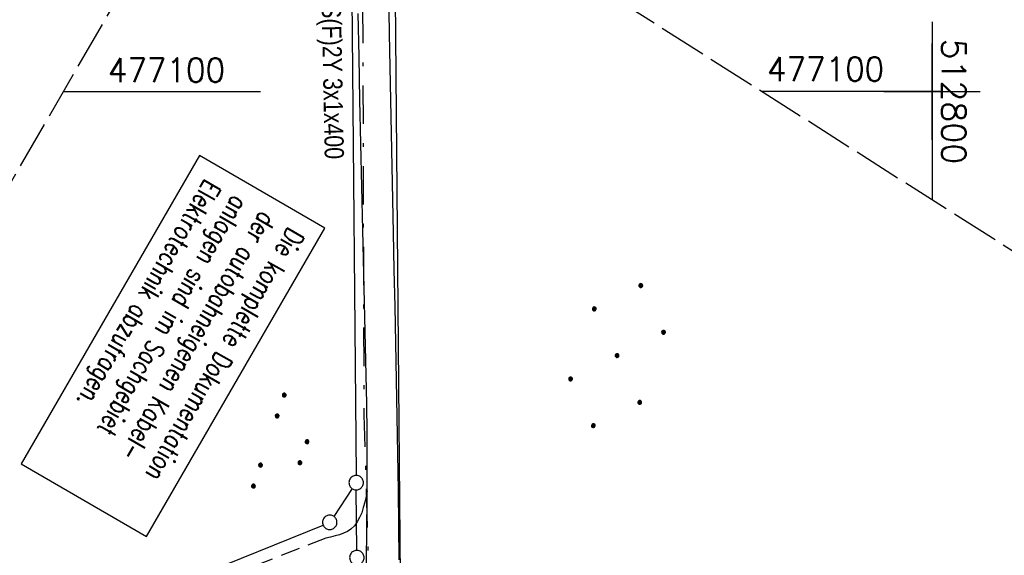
# Model space of a CAD drawing. Extents: x 510526 to 513920, y 467229 to 478797.
# Tile 425 of 467: x 512705 to 512808, y 477052 to 477107. Entities that reach past the tile are written whole.
import ezdxf
from ezdxf.enums import TextEntityAlignment as Align

# ---------------------------------------------------------------- set-up
doc = ezdxf.new("R2010")
doc.units = 0
doc.header["$LTSCALE"] = 10
doc.header["$MEASUREMENT"] = 0
for name, pattern in [('AUSGEZOGEN', [0]), ('LT00', [0]), ('LT08', [0.42, 0.2, -0.1, 0.02, -0.1]), ('LT11', [0.3, 0.2, -0.1]), ('LT14', [0.6, 0.5, -0.1])]:
    doc.linetypes.add(name, pattern=pattern)
doc.layers.get('0').update_dxf_attribs({"linetype": 'LT00'})
doc.layers.add('-BLATT_87-RAND', color=7, linetype='LT14', plot=False)
doc.layers.add('-BLATT_88-RAND', color=7, linetype='LT14', plot=False)
for name, color, linetype in [('BAB-KABEL_TEXT_KASTEN', 224, 'Continuous'), ('DFK_GZPKT', 250, 'LT00'), ('DFK_KATASTER', 250, 'LT00'), ('DFK_NUTZUNG', 250, 'LT00'), ('STROM_TEXT', 80, 'Continuous'), ('STROM_UNTER', 80, 'LT08'), ('V87_RASTER', 250, 'LT00'), ('V88_AFBR_BAB', 250, 'LT00'), ('V88_EINFAHRT', 250, 'LT00'), ('V88_FELDWEG', 250, 'LT11'), ('V88_RASTER', 250, 'LT00')]:
    doc.layers.add(name, color=color, linetype=linetype)
doc.styles.add('ROMANS', font='romans.shx', dxfattribs={"width": 0.8})
doc.styles.get("Standard").update_dxf_attribs({"font": 'romans.shx'})
doc.styles.add('Versorgungsltg', font='ARIAL.TTF', dxfattribs={"width": 0.8, "height": 2})

# ---------------------------------------------------------------- blocks, each defined once
blk = doc.blocks.new('SYMB7010')
at = {"color": 0, "linetype": 'ByBlock'}
for points in [[(-0.031408, 0.499213), (-0.093728, 0.49134), (-0.15457, 0.475719), (-0.212975, 0.452595), (-0.268021, 0.422333), (-0.31884, 0.385411), (-0.36463, 0.342411), (-0.40467, 0.29401), (-0.438329, 0.240973), (-0.465074, 0.184136), (-0.484486, 0.124395), (-0.496256, 0.062692), (-0.5002, 0)], [(-0.5002, 0), (-0.496256, -0.062692), (-0.484486, -0.124395), (-0.465075, -0.184136), (-0.438329, -0.240973), (-0.404671, -0.29401), (-0.36463, -0.342411), (-0.31884, -0.385411), (-0.268021, -0.422333), (-0.212975, -0.452595), (-0.154571, -0.475719), (-0.093728, -0.49134), (-0.031408, -0.499213), (0.031408, -0.499213)], [(0.5002, 0), (0.496256, 0.062692), (0.484485, 0.124395), (0.465074, 0.184136), (0.438329, 0.240973), (0.40467, 0.29401), (0.36463, 0.342411), (0.31884, 0.385411), (0.268021, 0.422333), (0.212975, 0.452595), (0.15457, 0.475719), (0.093728, 0.49134), (0.031408, 0.499213), (-0.031408, 0.499213)], [(0.031408, -0.499213), (0.093728, -0.491341), (0.15457, -0.475719), (0.212975, -0.452595), (0.268021, -0.422333), (0.31884, -0.385411), (0.36463, -0.342411), (0.404671, -0.294011), (0.438329, -0.240974), (0.465075, -0.184136), (0.484486, -0.124395), (0.496256, -0.062692), (0.500201, 0)]]:
    blk.add_lwpolyline(points, dxfattribs=at)
blk = doc.blocks.new('SYMB7111')
at = {"color": 0, "linetype": 'ByBlock'}
for p, q in [((-0.125, 0.172895), (-0.125, 0.207105)), ((-0.12, 0.209164), (-0.12, 0.170836)), ((-0.115, 0.170204), (-0.115, 0.209796)), ((-0.11, 0.209164), (-0.11, 0.170836)), ((-0.105, 0.172895), (-0.105, 0.207105)), ((0.105, 0.172895), (0.105, 0.207105)), ((0.11, 0.209164), (0.11, 0.170836)), ((0.115, 0.170204), (0.115, 0.209796)), ((0.12, 0.209164), (0.12, 0.170836)), ((0.125, 0.172895), (0.125, 0.207105)), ((-0.13, 0.202919), (-0.13, 0.177081)), ((-0.1, 0.202919), (-0.1, 0.177081)), ((-0.095, 0.189874), (-0.095, 0.190146)), ((0.1, 0.202919), (0.1, 0.177081)), ((0.13, 0.202919), (0.13, 0.177081)), ((0.135, 0.189874), (0.135, 0.190146)), ((-0.515, -0.177081), (-0.515, -0.202919)), ((-0.51, -0.207105), (-0.51, -0.172895)), ((-0.505, -0.170836), (-0.505, -0.209164)), ((-0.5, -0.209796), (-0.5, -0.170204)), ((-0.495, -0.170836), (-0.495, -0.209164)), ((-0.49, -0.207105), (-0.49, -0.172895)), ((-0.485, -0.177081), (-0.485, -0.202919)), ((-0.48, -0.190126), (-0.48, -0.189854)), ((-0.285, -0.177081), (-0.285, -0.202919)), ((-0.28, -0.207105), (-0.28, -0.172895)), ((-0.275, -0.170836), (-0.275, -0.209164)), ((-0.27, -0.209796), (-0.27, -0.170204)), ((-0.265, -0.170836), (-0.265, -0.209164)), ((-0.26, -0.207105), (-0.26, -0.172895)), ((-0.255, -0.177081), (-0.255, -0.202919)), ((-0.25, -0.190126), (-0.25, -0.189854)), ((0.255, -0.177081), (0.255, -0.202919)), ((0.26, -0.207105), (0.26, -0.172895)), ((0.265, -0.170836), (0.265, -0.209164)), ((0.27, -0.209796), (0.27, -0.170204)), ((0.275, -0.170836), (0.275, -0.209164)), ((0.28, -0.207105), (0.28, -0.172895)), ((0.285, -0.177081), (0.285, -0.202919)), ((0.29, -0.190126), (0.29, -0.189854)), ((0.485, -0.177081), (0.485, -0.202919)), ((0.49, -0.207105), (0.49, -0.172895)), ((0.495, -0.170836), (0.495, -0.209164)), ((0.5, -0.209796), (0.5, -0.170204)), ((0.505, -0.170836), (0.505, -0.209164)), ((0.51, -0.207105), (0.51, -0.172895)), ((0.515, -0.177081), (0.515, -0.202919)), ((0.52, -0.190126), (0.52, -0.189854))]:
    blk.add_line(p, q, dxfattribs=at)
for points in [[(-0.095, 0.19), (-0.096981, 0.198678), (-0.10253, 0.205637), (-0.11055, 0.209499), (-0.11945, 0.209499), (-0.12747, 0.205637), (-0.133019, 0.198678), (-0.135, 0.19), (-0.133019, 0.181322), (-0.12747, 0.174363), (-0.11945, 0.170501), (-0.11055, 0.170501), (-0.10253, 0.174363), (-0.096981, 0.181322), (-0.095, 0.19)], [(0.135, 0.19), (0.133019, 0.198678), (0.12747, 0.205637), (0.11945, 0.209499), (0.11055, 0.209499), (0.10253, 0.205637), (0.096981, 0.198678), (0.095, 0.19), (0.096981, 0.181322), (0.10253, 0.174363), (0.11055, 0.170501), (0.11945, 0.170501), (0.12747, 0.174363), (0.133019, 0.181322), (0.135, 0.19)], [(-0.48, -0.19), (-0.481981, -0.181322), (-0.48753, -0.174363), (-0.49555, -0.170501), (-0.50445, -0.170501), (-0.51247, -0.174363), (-0.518019, -0.181322), (-0.52, -0.19), (-0.518019, -0.198678), (-0.51247, -0.205637), (-0.50445, -0.209499), (-0.49555, -0.209499), (-0.48753, -0.205637), (-0.481981, -0.198678), (-0.48, -0.19)], [(-0.25, -0.19), (-0.251981, -0.181322), (-0.25753, -0.174363), (-0.26555, -0.170501), (-0.27445, -0.170501), (-0.28247, -0.174363), (-0.288019, -0.181322), (-0.29, -0.19), (-0.288019, -0.198678), (-0.28247, -0.205637), (-0.27445, -0.209499), (-0.26555, -0.209499), (-0.25753, -0.205637), (-0.251981, -0.198678), (-0.25, -0.19)], [(0.29, -0.19), (0.288019, -0.181322), (0.28247, -0.174363), (0.27445, -0.170501), (0.26555, -0.170501), (0.25753, -0.174363), (0.251981, -0.181322), (0.25, -0.19), (0.251981, -0.198678), (0.25753, -0.205637), (0.26555, -0.209499), (0.27445, -0.209499), (0.28247, -0.205637), (0.288019, -0.198678), (0.29, -0.19)], [(0.52, -0.19), (0.518019, -0.181322), (0.51247, -0.174363), (0.50445, -0.170501), (0.49555, -0.170501), (0.48753, -0.174363), (0.481981, -0.181322), (0.48, -0.19), (0.481981, -0.198678), (0.48753, -0.205637), (0.49555, -0.209499), (0.50445, -0.209499), (0.51247, -0.205637), (0.518019, -0.198678), (0.52, -0.19)]]:
    blk.add_lwpolyline(points, dxfattribs=at)
blk = doc.blocks.new('Ackerland7')
at = {"layer": 'DFK_NUTZUNG', "color": 0, "linetype": 'ByBlock'}
for p, q in [((-4, 3.93), (-4, 3.67)), ((-3.95, 3.63), (-3.95, 3.97)), ((-3.9, 3.99), (-3.9, 3.61)), ((-3.85, 3.6), (-3.85, 4)), ((-3.8, 3.99), (-3.8, 3.61)), ((-3.75, 3.63), (-3.75, 3.97)), ((-3.7, 3.93), (-3.7, 3.67)), ((-3.65, 3.8), (-3.65, 3.8)), ((3.7, 3.93), (3.7, 3.67)), ((3.75, 3.63), (3.75, 3.97)), ((3.8, 3.99), (3.8, 3.61)), ((3.85, 3.6), (3.85, 4)), ((3.9, 3.99), (3.9, 3.61)), ((3.95, 3.63), (3.95, 3.97)), ((4, 3.93), (4, 3.67)), ((4.05, 3.8), (4.05, 3.8)), ((-7.85, 0.13), (-7.85, -0.13)), ((-7.8, -0.17), (-7.8, 0.17)), ((-7.75, 0.19), (-7.75, -0.19)), ((-7.7, -0.2), (-7.7, 0.2)), ((-7.65, 0.19), (-7.65, -0.19)), ((-7.6, -0.17), (-7.6, 0.17)), ((-7.55, 0.13), (-7.55, -0.13)), ((-7.5, 0), (-7.5, 0)), ((-0.15, 0.13), (-0.15, -0.13)), ((-0.1, -0.17), (-0.1, 0.17)), ((-0.05, 0.19), (-0.05, -0.19)), ((0, -0.2), (0, 0.2)), ((0.05, 0.19), (0.05, -0.19)), ((0.1, -0.17), (0.1, 0.17)), ((0.15, 0.13), (0.15, -0.13)), ((0.2, 0), (0.2, 0)), ((7.55, 0.13), (7.55, -0.13)), ((7.6, -0.17), (7.6, 0.17)), ((7.65, 0.19), (7.65, -0.19)), ((7.7, -0.2), (7.7, 0.2)), ((7.75, 0.19), (7.75, -0.19)), ((7.8, -0.17), (7.8, 0.17)), ((7.85, 0.13), (7.85, -0.13)), ((7.9, 0), (7.9, 0)), ((-4, -3.67), (-4, -3.93)), ((-3.95, -3.97), (-3.95, -3.63)), ((-3.9, -3.61), (-3.9, -3.99)), ((-3.85, -4), (-3.85, -3.6)), ((-3.8, -3.61), (-3.8, -3.99)), ((-3.75, -3.97), (-3.75, -3.63)), ((-3.7, -3.67), (-3.7, -3.93)), ((-3.65, -3.8), (-3.65, -3.8)), ((3.7, -3.67), (3.7, -3.93)), ((3.75, -3.97), (3.75, -3.63)), ((3.8, -3.61), (3.8, -3.99)), ((3.85, -4), (3.85, -3.6)), ((3.9, -3.61), (3.9, -3.99)), ((3.95, -3.97), (3.95, -3.63)), ((4, -3.67), (4, -3.93)), ((4.05, -3.8), (4.05, -3.8))]:
    blk.add_line(p, q, dxfattribs=at)
for points in [[(-3.65, 3.8), (-3.67, 3.89), (-3.73, 3.96), (-3.81, 3.99), (-3.89, 3.99), (-3.97, 3.96), (-4.03, 3.89), (-4.05, 3.8), (-4.03, 3.71), (-3.97, 3.64), (-3.89, 3.6), (-3.81, 3.6), (-3.73, 3.64), (-3.67, 3.71), (-3.65, 3.8)], [(4.05, 3.8), (4.03, 3.89), (3.97, 3.96), (3.89, 3.99), (3.81, 3.99), (3.73, 3.96), (3.67, 3.89), (3.65, 3.8), (3.67, 3.71), (3.73, 3.64), (3.81, 3.61), (3.89, 3.61), (3.97, 3.64), (4.03, 3.71), (4.05, 3.8)], [(-7.5, 0), (-7.52, 0.09), (-7.58, 0.16), (-7.66, 0.19), (-7.74, 0.19), (-7.82, 0.16), (-7.88, 0.09), (-7.9, 0)], [(0.2, 0), (0.18, 0.09), (0.12, 0.16), (0.04, 0.19), (-0.04, 0.19), (-0.12, 0.16), (-0.18, 0.09), (-0.2, 0)], [(-0.2, 0), (-0.18, -0.09), (-0.12, -0.16), (-0.04, -0.19), (0.04, -0.19), (0.12, -0.16), (0.18, -0.09), (0.2, 0)], [(7.9, 0), (7.88, 0.09), (7.82, 0.16), (7.74, 0.19), (7.66, 0.19), (7.58, 0.16), (7.52, 0.09), (7.5, 0)], [(7.5, 0), (7.52, -0.09), (7.58, -0.16), (7.66, -0.19), (7.74, -0.19), (7.82, -0.16), (7.88, -0.09), (7.9, 0)], [(-7.9, 0), (-7.88, -0.09), (-7.82, -0.16), (-7.74, -0.19), (-7.66, -0.19), (-7.58, -0.16), (-7.52, -0.09), (-7.5, 0)], [(-3.65, -3.8), (-3.67, -3.71), (-3.73, -3.64), (-3.81, -3.61), (-3.89, -3.61), (-3.97, -3.64), (-4.03, -3.71), (-4.05, -3.8), (-4.03, -3.89), (-3.97, -3.96), (-3.89, -3.99), (-3.81, -3.99), (-3.73, -3.96), (-3.67, -3.89), (-3.65, -3.8)], [(4.05, -3.8), (4.03, -3.71), (3.97, -3.64), (3.89, -3.61), (3.81, -3.61), (3.73, -3.64), (3.67, -3.71), (3.65, -3.8), (3.67, -3.89), (3.73, -3.96), (3.81, -3.99), (3.89, -3.99), (3.97, -3.96), (4.03, -3.89), (4.05, -3.8)]]:
    blk.add_lwpolyline(points, dxfattribs=at)

msp = doc.modelspace()

# ---------------------------------------------------------------- linework, layer by layer
at = {"layer": '-BLATT_87-RAND'}
msp.add_lwpolyline([(513217.94, 477919.22), (512721.33, 477138.83), (512963.46, 476984.75), (513460.07, 477765.13), (513217.94, 477919.22)], dxfattribs=at)
at = {"layer": '-BLATT_88-RAND'}
msp.add_lwpolyline([(512755.75, 477179.71), (512292.82, 476378.88), (512541.3, 476235.25), (513004.22, 477036.08), (512755.75, 477179.71)], dxfattribs=at)
at = {"layer": 'BAB-KABEL_TEXT_KASTEN', "linetype": 'AUSGEZOGEN'}
msp.add_lwpolyline([(512723.84, 477093.34), (512705.3, 477061.26), (512718.33, 477053.72), (512736.88, 477085.81)], close=True, dxfattribs=at)
at = {"layer": 'DFK_KATASTER'}
for p, q in [((512743.83, 477150.46), (512745.06, 477005.62)), ((512739.37, 477146.47), (512740.12, 477060.06)), ((512739.71, 477058.69), (512737.8, 477055.8)), ((512740.19, 477052.26), (512740.14, 477058.56)), ((512663.96, 477025.47), (512736.68, 477054.9))]:
    msp.add_line(p, q, dxfattribs=at)
at = {"layer": 'STROM_UNTER', "ltscale": 2, "flags": 128}
msp.add_lwpolyline([(512740.03, 477167.84), (512740.42, 477131.05), (512740.8, 477109.64), (512740.93, 477066.37), (512741.58, 477044.45), (512741.96, 477033.19), (512741.44, 477012.16), (512740.97, 476997.67), (512741.18, 476989.3), (512742.1, 476987.12), (512747.8, 476972.19), (512755.99, 476957.74), (512754.5, 476953.61), (512738.31, 476923.89), (512734.07, 476916.77), (512716.1, 476885.05), (512677.32, 476817.55), (512667.98, 476800.53), (512626.4, 476724.86), (512622.62, 476718.53), (512610.62, 476697.04), (512596.33, 476670.47), (512580.8, 476641.99), (512567.1, 476616.54), (512555.99, 476597.26), (512531.63, 476615.62), (512514.99, 476620.37), (512488.44, 476620.83), (512462.63, 476622.3), (512437.72, 476627.73), (512425.11, 476632.27)], dxfattribs=at)
at = {"layer": 'V87_RASTER'}
for p, q in [((512800, 477107.27), (512800, 477088.77)), ((512800.85, 477100), (512782.35, 477100))]:
    msp.add_line(p, q, dxfattribs=at)
at = {"layer": 'V88_AFBR_BAB'}
for points in [[(512743.46, 477112.94), (512743.57, 477106.03), (512743.69, 477099.12), (512743.83, 477092.21), (512743.97, 477085.3), (512744.05, 477081.47), (512744.14, 477077.64), (512744.22, 477073.81), (512744.29, 477069.98), (512744.37, 477066.15), (512744.43, 477062.32), (512744.48, 477058.49), (512744.52, 477054.88), (512744.55, 477051.27)], [(512741.2, 477050.35), (512741.21, 477051.97), (512741.23, 477053.59), (512741.24, 477055.21), (512741.26, 477056.83), (512741.27, 477058.46), (512741.27, 477061.47), (512741.26, 477064.48), (512741.22, 477067.5), (512741.17, 477070.51), (512741.11, 477073.52), (512741.04, 477076.53), (512740.97, 477079.55), (512740.89, 477082.56), (512740.82, 477085.57), (512740.71, 477090.08), (512740.61, 477094.59), (512740.52, 477099.1), (512740.44, 477103.61), (512740.35, 477108.12)]]:
    msp.add_lwpolyline(points, dxfattribs=at)
at = {"layer": 'V88_EINFAHRT'}
msp.add_lwpolyline([(512741.27, 477058.46), (512741.15, 477057.86), (512741.02, 477057.28), (512740.87, 477056.72), (512740.7, 477056.18), (512740.49, 477055.68), (512740.24, 477055.22), (512739.94, 477054.81), (512739.58, 477054.48), (512739.22, 477054.24), (512738.82, 477054.05), (512738.39, 477053.89), (512737.93, 477053.76), (512737.46, 477053.65), (512736.98, 477053.54)], dxfattribs=at)
at = {"layer": 'V88_FELDWEG'}
msp.add_line((512736.98, 477053.54), (512720.2, 477046.96), dxfattribs=at)
at = {"layer": 'V88_RASTER'}
for p, q in [((512800, 477095), (512800, 477105)), ((512709.67, 477100), (512730.19, 477100)), ((512795, 477100), (512805, 477100)), ((512795, 477100), (512805, 477100))]:
    msp.add_line(p, q, dxfattribs=at)

# ---------------------------------------------------------------- block references
at = {"layer": 'DFK_GZPKT', "xscale": 1.499999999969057, "yscale": 1.5, "zscale": 1.5, "rotation": 251.2881100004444}
for p in [(512740.13, 477059.31), (512737.38, 477055.18), (512740.2, 477051.51)]:
    msp.add_blockref('SYMB7010', p, dxfattribs=at)
at = {"layer": 'DFK_NUTZUNG', "rotation": 251.2883000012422}
msp.add_blockref('Ackerland7', (512767.25, 477072.53), dxfattribs=at)
at = {"layer": 'DFK_NUTZUNG', "xscale": 10, "yscale": 10, "zscale": 10, "rotation": 251.28826}
msp.add_blockref('SYMB7111', (512732.85, 477063.08), dxfattribs=at)

# ---------------------------------------------------------------- texts
at = {"layer": 'BAB-KABEL_TEXT_KASTEN', "insert": (512734.82, 477085), "char_height": 2, "width": 33.7438, "attachment_point": 1, "rotation": 239.9696, "style": 'ROMANS'}
msp.add_mtext('{\\W0.75;Die komplette Dokumentation der autobahneigenen Kabel-\\Panlagen sind im Sachgebiet Elektrotechnik abzufragen.}', dxfattribs=at)
at = {"layer": 'STROM_TEXT', "style": 'Versorgungsltg', "width": 0.8}
msp.add_text('E.ON NA2XS(F)2Y 3x1x400', height=2, rotation=271.1681, dxfattribs=at).set_placement((512736.58, 477106.99), align=Align.CENTER)
at = {"layer": 'V87_RASTER'}
for s, rotation, width, p in [(' 512800', 269.9988, 1.017, (512801, 477107.27)), (' 477100', 359.9987, 0.948, (512781.21, 477101.1))]:
    msp.add_text(s, height=2.5, rotation=rotation, dxfattribs=dict(at, width=width)).set_placement(p)
at = {"layer": 'V88_RASTER', "width": 0.948}
msp.add_text(' 477100', height=2.5, rotation=359.9978, dxfattribs=at).set_placement((512712.69, 477101))

doc.saveas('drawing.dxf')
